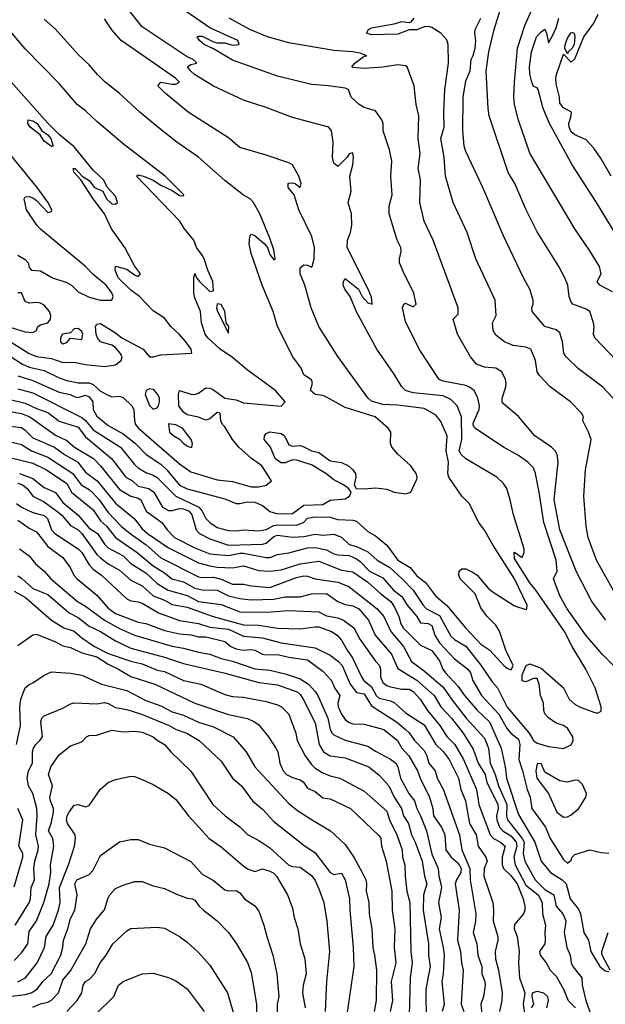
# Model space of a CAD drawing. Header units: metres. Extents: x -46681 to -43747, y -240911 to -237677.
# Tile 314 of 656: x -44763 to -44685, y -240602 to -240471. Entities that reach past the tile are written whole.
import ezdxf

# ---------------------------------------------------------------- set-up
doc = ezdxf.new("R2010")
doc.units = ezdxf.units.M
doc.layers.add('CONTOUR_INDEX', color=1, linetype='Continuous')
doc.layers.add('CONTOUR_INTER', color=3, linetype='Continuous')

msp = doc.modelspace()

# ---------------------------------------------------------------- linework, layer by layer
at = {"layer": 'CONTOUR_INDEX'}
for points, elevation in [([(-44681.49, -240559.02), (-44685.47, -240555.02), (-44687.65, -240552.52), (-44690.11, -240549.02), (-44691.1, -240547.27), (-44691.94, -240545.02), (-44691.44, -240544.02), (-44691.59, -240542.52), (-44693.23, -240537.52), (-44693.84, -240533.52), (-44694.31, -240531.02), (-44694.6, -240530.28), (-44695.34, -240529.52), (-44696.6, -240528.62), (-44698.6, -240527.53), (-44702.39, -240525.02), (-44702.6, -240524.62), (-44702.6, -240524.33), (-44701.83, -240522.52), (-44701.77, -240522.02), (-44701.98, -240521.02), (-44702.47, -240520.02), (-44703.1, -240519.54), (-44703.6, -240519.35), (-44706.6, -240518.78), (-44707.11, -240518.52), (-44709.77, -240514.52), (-44711.6, -240510.84), (-44712, -240509.02), (-44711.81, -240508.52), (-44711.6, -240508.41), (-44710.6, -240508.89), (-44710.19, -240508.52), (-44710.49, -240507.02), (-44711.78, -240504.52), (-44712.38, -240503.02), (-44712.39, -240502.52), (-44712.17, -240501.52), (-44712.24, -240501.02), (-44712.69, -240500.02), (-44713.75, -240496.52), (-44713.76, -240495.52), (-44713.36, -240494.02), (-44713.55, -240491.52), (-44713.43, -240489.52), (-44713.71, -240488.02), (-44714.57, -240485.52), (-44714.56, -240484.52), (-44714.73, -240484.02), (-44715.6, -240482.84), (-44717.1, -240482.39), (-44717.76, -240482.02), (-44718.83, -240481.02), (-44719.17, -240480.02), (-44719.6, -240479.85), (-44721.83, -240479.52), (-44724.1, -240479.35), (-44728.6, -240478.25), (-44734.6, -240476.13), (-44737.1, -240474.62), (-44738.33, -240474.02), (-44738.98, -240473.52), (-44739.28, -240473.02), (-44739.1, -240472.91), (-44738.6, -240472.93), (-44737.1, -240473.69), (-44736.6, -240473.83), (-44735.6, -240473.83), (-44734.6, -240474.12), (-44733.69, -240474.02), (-44733.87, -240473.52), (-44737.6, -240471.81), (-44744.6, -240466.97)], 95), ([(-44684.1, -240506.91), (-44685.77, -240506.02), (-44686.1, -240505.61), (-44686.15, -240505.52), (-44685.59, -240504.52), (-44685.85, -240503.52), (-44687.1, -240501.46), (-44689.1, -240498.54), (-44695.1, -240488.48), (-44696.6, -240484.07), (-44697.13, -240482.02), (-44697.21, -240481.02), (-44697.13, -240479.02), (-44696.73, -240474.52), (-44695.73, -240471.52), (-44694.63, -240469.02)], 100), ([(-44764.1, -240513.49), (-44761.6, -240515.1), (-44760.6, -240515.5), (-44758.6, -240515.74), (-44757.1, -240516.28), (-44755.6, -240516.22), (-44754.1, -240516.55), (-44751.6, -240516.82), (-44750.1, -240516.57), (-44749.36, -240516.02), (-44749.25, -240515.52), (-44749.48, -240515.02), (-44750.1, -240514.27), (-44750.6, -240513.96), (-44752.1, -240513.52), (-44752.51, -240513.02), (-44752.7, -240512.52), (-44752.78, -240511.52), (-44752.6, -240511.17), (-44752.1, -240511.08), (-44750.1, -240512.33), (-44749.28, -240513.02), (-44746.43, -240514.52), (-44745.6, -240515.51), (-44745.1, -240515.52), (-44744.1, -240515.25), (-44739.97, -240515.02), (-44740.06, -240514.52), (-44740.8, -240513.52), (-44741.66, -240512.52), (-44742.76, -240511.52), (-44743.6, -240510.38), (-44745.1, -240509.43), (-44746.95, -240507.52), (-44748.1, -240506.67), (-44749.78, -240505.02), (-44750.18, -240504.02), (-44750.1, -240503.47), (-44748.6, -240503.9), (-44747.6, -240504.65), (-44747.1, -240504.85), (-44746.79, -240504.52), (-44747.6, -240503.44), (-44748.87, -240501.02), (-44750.65, -240498.52), (-44751.56, -240496.52), (-44753.1, -240494.54), (-44754.72, -240492.02), (-44755.61, -240491.02), (-44755.74, -240490.52), (-44755.48, -240490.52), (-44754.53, -240491.52), (-44753.6, -240492.09), (-44752.91, -240493.02), (-44751.81, -240493.52), (-44751.3, -240494.52), (-44750.6, -240495.18), (-44750.1, -240495.24), (-44749.86, -240495.02), (-44750.1, -240494.2), (-44751.2, -240493.02), (-44751.72, -240492.02), (-44753.1, -240490.75), (-44755.6, -240487.61), (-44757.57, -240486.02), (-44759.1, -240484.49), (-44767.6, -240474.96)], 90), ([(-44761.71, -240484.02), (-44761.1, -240484.16), (-44760.51, -240484.52), (-44759.92, -240485.52), (-44759.1, -240486.05), (-44758.71, -240486.52), (-44758.4, -240487.52), (-44758.6, -240487.57), (-44759.6, -240486.88), (-44760.14, -240486.02), (-44761.45, -240485.02), (-44761.77, -240484.52), (-44761.71, -240484.02)], 90), ([(-44745.6, -240519.76), (-44746.06, -240520.02), (-44746.2, -240520.52), (-44745.6, -240521.99), (-44745.1, -240522.49), (-44744.6, -240522.29), (-44744.43, -240522.02), (-44744.26, -240521.52), (-44744.28, -240521.02), (-44744.49, -240520.52), (-44744.92, -240520.02), (-44745.1, -240519.87), (-44745.6, -240519.76)], 90), ([(-44765.1, -240522.61), (-44762.6, -240523.04), (-44761.49, -240523.52), (-44758.1, -240525.95), (-44756.6, -240526.65), (-44755.55, -240527.52), (-44753.06, -240529.02), (-44752.1, -240530.01), (-44749.6, -240533.14), (-44748.1, -240534.04), (-44747.1, -240534.3), (-44746.77, -240534.52), (-44746.06, -240536.02), (-44743.97, -240537.52), (-44743.27, -240538.52), (-44742.27, -240539.52), (-44739.6, -240540.9), (-44737.6, -240541.68), (-44737.1, -240541.76), (-44735.1, -240541.92), (-44733.6, -240541.59), (-44733.1, -240541.6), (-44730.1, -240542.19), (-44729.6, -240542.18), (-44728.6, -240541.81), (-44727.1, -240541.57), (-44724.6, -240540.9), (-44723.6, -240540.86), (-44722.1, -240541.15), (-44721.1, -240541.7), (-44720.6, -240541.84), (-44719.1, -240541.93), (-44718.1, -240542.36), (-44717.6, -240542.7), (-44716.37, -240544.02), (-44714.6, -240544.9), (-44713.18, -240546.52), (-44712.1, -240547.38), (-44711.38, -240548.52), (-44710.09, -240550.02), (-44709.6, -240550.87), (-44708.6, -240550.94), (-44708.1, -240551.2), (-44707.71, -240552.52), (-44707.07, -240553.52), (-44705.1, -240555.63), (-44703.34, -240557.02), (-44702.98, -240557.52), (-44702.64, -240558.52), (-44701.52, -240560.52), (-44699.2, -240563.02), (-44698.1, -240564.93), (-44697.61, -240565.52), (-44696.6, -240566.34), (-44696.43, -240567.02), (-44696.56, -240569.02), (-44696.05, -240570.52), (-44695.46, -240573.02), (-44695.06, -240574.02), (-44694.83, -240575.52), (-44692.99, -240578.02), (-44692.4, -240579.52), (-44690.6, -240582.31), (-44690.1, -240582.78), (-44689.6, -240582.39), (-44689.46, -240582.02), (-44689.1, -240581.66), (-44687.1, -240581.02), (-44685.6, -240581.4), (-44684.6, -240581.46)], 95), ([(-44743.1, -240524.45), (-44742.95, -240525.52), (-44742.37, -240526.02), (-44741.6, -240526.45), (-44741.1, -240527.04), (-44740.6, -240527.37), (-44740.1, -240527.58), (-44739.99, -240527.52), (-44739.88, -240527.02), (-44740.08, -240526.52), (-44741.23, -240525.02), (-44742.1, -240524.55), (-44743.1, -240524.45)], 90), ([(-44763.1, -240532.32), (-44762.47, -240532.52), (-44761.85, -240533.02), (-44761.08, -240534.02), (-44759.6, -240534.81), (-44757.91, -240536.02), (-44757.29, -240536.52), (-44756.1, -240537.93), (-44755.1, -240538.49), (-44754.57, -240539.02), (-44752.6, -240541.79), (-44752.1, -240542.24), (-44751.08, -240543.02), (-44749.6, -240543.88), (-44748.1, -240545.21), (-44746.6, -240545.96), (-44745.1, -240547.27), (-44743.6, -240547.87), (-44742.6, -240548.45), (-44740.6, -240548.79), (-44737.13, -240550.02), (-44733.1, -240551.14), (-44731.1, -240551.17), (-44728.6, -240551.57), (-44725.6, -240551.67), (-44723.6, -240551.39), (-44723.1, -240551.42), (-44721.45, -240552.02), (-44720.67, -240552.52), (-44720.1, -240553.15), (-44719.35, -240554.52), (-44718.62, -240555.52), (-44717.45, -240558.02), (-44717.12, -240558.52), (-44716.1, -240559.37), (-44715.48, -240560.52), (-44715.1, -240560.87), (-44713.6, -240561.21), (-44713.1, -240561.45), (-44711.6, -240562.82), (-44709.1, -240564.4), (-44707.56, -240567.02), (-44706.6, -240567.98), (-44705.79, -240569.02), (-44704.54, -240571.52), (-44704.27, -240573.02), (-44703.62, -240574.52), (-44703.08, -240577.52), (-44702.21, -240579.02), (-44701.96, -240580.52), (-44700.94, -240582.02), (-44700.77, -240582.52), (-44701.13, -240583.52), (-44701.19, -240584.52), (-44700.02, -240588.02), (-44699.89, -240589.02), (-44699.96, -240590.52), (-44699.33, -240592.52), (-44699.32, -240593.02), (-44699.71, -240594.52), (-44699.66, -240595.52), (-44699.24, -240597.02), (-44698.76, -240600.02), (-44698.79, -240601.02), (-44699.11, -240602.52)], 100), ([(-44763.6, -240546.67), (-44762.07, -240547.52), (-44758.6, -240550.51), (-44756.97, -240551.52), (-44755.6, -240551.99), (-44754.6, -240552.87), (-44752.92, -240554.02), (-44751.1, -240554.96), (-44748.1, -240555.97), (-44746.6, -240556.3), (-44744.6, -240557.14), (-44743.6, -240557.32), (-44741.1, -240558.52), (-44738.77, -240559.02), (-44735.6, -240560.41), (-44734.6, -240560.66), (-44733.1, -240560.76), (-44730.1, -240561.32), (-44728.6, -240561.75), (-44728.05, -240562.02), (-44727.1, -240563.02), (-44726.17, -240565.52), (-44725.99, -240566.52), (-44724.91, -240568.52), (-44724.1, -240569.7), (-44723.6, -240570.17), (-44722.6, -240570.78), (-44721.6, -240571.19), (-44720.32, -240571.52), (-44717.1, -240573.21), (-44714.1, -240575.9), (-44713.73, -240577.02), (-44712.76, -240579.02), (-44712.06, -240581.02), (-44711.98, -240582.02), (-44711.69, -240583.02), (-44711.66, -240584.52), (-44711.43, -240586.52), (-44711.02, -240588.02), (-44710.9, -240594.52), (-44710.73, -240596.02), (-44710.99, -240598.02), (-44711.13, -240603.02)], 105), ([(-44763.1, -240598.55), (-44762.08, -240598.02), (-44760.52, -240596.02), (-44759.53, -240594.02), (-44759.33, -240592.52), (-44758.4, -240591.02), (-44757.67, -240589.02), (-44757.47, -240588.02), (-44757.55, -240586.02), (-44756.35, -240583.02), (-44755.58, -240580.52), (-44755.42, -240579.52), (-44755.49, -240579.02), (-44756.48, -240577.52), (-44756.64, -240577.02), (-44756.56, -240576.52), (-44756.29, -240576.02), (-44755.6, -240575.08), (-44755.1, -240575), (-44754.1, -240575.32), (-44753.6, -240575.15), (-44752.15, -240573.02), (-44751.1, -240572.06), (-44750.1, -240571.67), (-44748.1, -240571.23), (-44747.6, -240571.27), (-44746.6, -240571.66), (-44745.1, -240572.35), (-44743.06, -240573.52), (-44742.1, -240574.35), (-44740.41, -240576.52), (-44737.69, -240579.52), (-44736.1, -240580.61), (-44733.31, -240583.02), (-44732.6, -240583.53), (-44731.6, -240583.9), (-44730.6, -240583.56), (-44729.6, -240583.87), (-44729.1, -240584.12), (-44728.74, -240584.52), (-44727.28, -240587.02), (-44726.6, -240588.79), (-44726.38, -240590.02), (-44725.88, -240591.52), (-44725.6, -240593.52), (-44724.96, -240595.52), (-44724.8, -240597.52), (-44725.19, -240599.02), (-44725.3, -240600.02), (-44724.94, -240602.02)], 110)]:
    msp.add_lwpolyline(points, dxfattribs=dict(at, elevation=elevation))
at = {"layer": 'CONTOUR_INTER'}
for points, elevation in [([(-44683.6, -240515.99), (-44686.43, -240513.02), (-44686.63, -240512.52), (-44686.56, -240511.52), (-44686.65, -240511.02), (-44687.11, -240509.52), (-44687.6, -240509.18), (-44689.36, -240508.52), (-44689.6, -240508.26), (-44689.86, -240507.52), (-44690.02, -240506.02), (-44690.45, -240505.02), (-44691.22, -240503.52), (-44694.1, -240498.91), (-44695.6, -240495.92), (-44697.09, -240492.52), (-44697.95, -240491.02), (-44700.47, -240483.52), (-44700.64, -240482.52), (-44700.88, -240477.52), (-44700.53, -240475.02), (-44699.83, -240472.02), (-44698.57, -240468.02)], 99), ([(-44764.1, -240521.18), (-44762.1, -240521.7), (-44760.6, -240522.41), (-44759.1, -240522.91), (-44757.6, -240524.07), (-44755.1, -240524.86), (-44754.1, -240526.16), (-44750.63, -240529.02), (-44748.76, -240531.52), (-44747.86, -240532.02), (-44747.1, -240532.73), (-44745.7, -240533.02), (-44745.01, -240533.52), (-44743.88, -240535.52), (-44743.1, -240535.93), (-44742.6, -240535.94), (-44741.6, -240535.69), (-44741.1, -240535.72), (-44740.35, -240536.02), (-44739.96, -240536.52), (-44739.42, -240538.52), (-44738.95, -240539.02), (-44737.6, -240539.71), (-44735.1, -240540.53), (-44730.6, -240540.43), (-44730.1, -240540.29), (-44729.1, -240539.41), (-44728.6, -240539.21), (-44726.6, -240539.49), (-44725.1, -240539.38), (-44723.6, -240539.08), (-44722.6, -240539.24), (-44721.1, -240539.1), (-44720.1, -240539.49), (-44719.1, -240540.45), (-44718.1, -240540.72), (-44716.6, -240541.44), (-44715.35, -240542.52), (-44713.69, -240543.52), (-44712.03, -240545.02), (-44710.6, -240546.52), (-44709.26, -240548.52), (-44708.8, -240549.02), (-44707.1, -240549.9), (-44705.6, -240552.65), (-44705.1, -240553.1), (-44703.6, -240553.97), (-44701.6, -240556.5), (-44700.1, -240558.7), (-44699.36, -240559.52), (-44698.1, -240562.06), (-44695.17, -240565.52), (-44694.6, -240566.49), (-44694.1, -240566.87), (-44692.6, -240567.28), (-44690.6, -240567.56), (-44689.6, -240567.07), (-44689.33, -240566.52), (-44689.39, -240566.02), (-44690.1, -240564.86), (-44690.6, -240564.5), (-44691.6, -240564.21), (-44692.6, -240563.5), (-44693.1, -240562.96), (-44693.23, -240562.52), (-44693.25, -240561.52), (-44693.69, -240560.52), (-44693.85, -240559.02), (-44694.1, -240558.27), (-44694.6, -240558.28), (-44695.6, -240558.69), (-44696.1, -240558.57), (-44696.1, -240557.77), (-44695.59, -240556.52), (-44695.1, -240556.31), (-44693.6, -240556.88), (-44690.61, -240559.52), (-44689.87, -240561.02), (-44689.1, -240561.67), (-44688.48, -240562.02), (-44686.6, -240562.72), (-44686.1, -240562.85), (-44685.6, -240562.62), (-44685.59, -240562.02), (-44686.41, -240559.52), (-44687.64, -240557.02), (-44689.45, -240554.02), (-44690.46, -240552.02), (-44694.27, -240546.52), (-44695.1, -240545.54), (-44697.1, -240542.3), (-44697.18, -240541.52), (-44697.1, -240541.46), (-44696.1, -240542.19), (-44695.84, -240541.52), (-44695.85, -240541.02), (-44697.27, -240536.52), (-44697.68, -240534.52), (-44698.14, -240533.02), (-44698.6, -240532.34), (-44699.49, -240531.52), (-44703.6, -240529.09), (-44704.2, -240528.52), (-44704.45, -240528.02), (-44704.11, -240526.52), (-44704.16, -240523.52), (-44704.72, -240522.02), (-44705.6, -240521.21), (-44706.6, -240520.7), (-44710.6, -240520.33), (-44711.6, -240520.02), (-44712.09, -240519.52), (-44713.1, -240517.83), (-44715.42, -240514.52), (-44718.1, -240509.55), (-44718.95, -240507.52), (-44719.68, -240506.52), (-44719.86, -240506.02), (-44719.84, -240505.52), (-44719.6, -240505.1), (-44717.86, -240506.52), (-44717.35, -240507.52), (-44716.6, -240508.37), (-44716.04, -240508.52), (-44716.1, -240507.6), (-44716.56, -240506.52), (-44719.37, -240501.02), (-44719.32, -240500.02), (-44718.9, -240499.02), (-44718.73, -240498.02), (-44718.79, -240496.52), (-44719.21, -240495.02), (-44718.81, -240493.52), (-44719, -240491.52), (-44718.58, -240490.02), (-44718.49, -240489.02), (-44718.6, -240488.42), (-44719.1, -240488.54), (-44719.35, -240489.02), (-44720.6, -240490.22), (-44721.1, -240489.78), (-44721.29, -240489.02), (-44721.2, -240487.02), (-44721.43, -240485.52), (-44721.78, -240485.02), (-44726.6, -240483.75), (-44730.1, -240482.39), (-44733.1, -240481.42), (-44737.1, -240479.58), (-44739.61, -240478.02), (-44740.16, -240477.52), (-44740.55, -240477.02), (-44740.1, -240476.68), (-44739.3, -240476.52), (-44739.81, -240476.02), (-44740.6, -240475.65), (-44746.6, -240471.68), (-44748.29, -240469.52)], 94), ([(-44763.1, -240519.8), (-44761.1, -240520.3), (-44754.6, -240523.59), (-44754.1, -240523.98), (-44753.1, -240525.24), (-44749.45, -240527.52), (-44747.6, -240529.82), (-44747.1, -240530.26), (-44746.1, -240530.91), (-44745.1, -240531.24), (-44744.6, -240531.54), (-44742.1, -240534.02), (-44739.07, -240535.52), (-44738.62, -240536.02), (-44738.1, -240537.02), (-44737.61, -240537.52), (-44736.6, -240538.18), (-44735.1, -240538.6), (-44734.1, -240538.63), (-44733.1, -240538.49), (-44731.1, -240538.66), (-44730.1, -240538.45), (-44729.1, -240537.93), (-44728.6, -240537.84), (-44726.1, -240537.9), (-44725.16, -240537.52), (-44724.6, -240536.98), (-44723.6, -240536.79), (-44721.6, -240536.82), (-44720.6, -240537.14), (-44718.6, -240537.23), (-44718.1, -240537.36), (-44716.6, -240538.74), (-44715.6, -240539.29), (-44714.1, -240540.57), (-44712.6, -240542.52), (-44711, -240543.52), (-44710.1, -240544.63), (-44708.95, -240545.52), (-44707.6, -240547.29), (-44706.1, -240548.56), (-44703.63, -240551.52), (-44701.6, -240553.71), (-44700.39, -240554.52), (-44698.56, -240556.52), (-44698.1, -240556.89), (-44697.6, -240557.09), (-44697.51, -240557.02), (-44697.28, -240556.52), (-44698.28, -240554.52), (-44699.1, -240551.99), (-44699.6, -240551.18), (-44700.76, -240550.02), (-44701.6, -240548.87), (-44702.33, -240547.02), (-44704.36, -240545.02), (-44704.52, -240544.52), (-44704.45, -240544.02), (-44704.1, -240543.7), (-44703.6, -240543.69), (-44702.6, -240544.19), (-44702.07, -240544.52), (-44700.6, -240546.27), (-44700.1, -240546.69), (-44697.1, -240548.63), (-44695.6, -240549.09), (-44695.47, -240549.02), (-44695.44, -240548.52), (-44697.1, -240545.02), (-44700, -240540.52), (-44701.1, -240538.55), (-44701.84, -240537.52), (-44703.15, -240535.02), (-44704.1, -240534.05), (-44705.83, -240531.52), (-44705.99, -240531.02), (-44705.89, -240529.52), (-44706.22, -240528.02), (-44706.06, -240526.02), (-44706.94, -240524.02), (-44707.6, -240523.23), (-44709.1, -240522.4), (-44712.6, -240521.94), (-44714.6, -240521.85), (-44716.1, -240521.43), (-44716.6, -240520.97), (-44720.6, -240515.5), (-44723.1, -240511.52), (-44724.14, -240509.02), (-44724.95, -240506.02), (-44725.61, -240504.52), (-44725.6, -240503.72), (-44725.1, -240503.3), (-44724.6, -240503.36), (-44724.1, -240503.6), (-44724, -240503.52), (-44723.75, -240502.52), (-44723.7, -240501.02), (-44724.06, -240499.52), (-44725.77, -240496.02), (-44726.39, -240494.02), (-44727.17, -240493.02), (-44727.2, -240492.52), (-44727.1, -240492.44), (-44726.6, -240492.4), (-44726.26, -240492.52), (-44725.6, -240493.02), (-44725.46, -240492.52), (-44725.79, -240491.52), (-44726.59, -240490.02), (-44727.1, -240489.74), (-44730.1, -240488.72), (-44733.6, -240487.73), (-44735.1, -240486.44), (-44740.45, -240483.02), (-44743.52, -240480.52), (-44744.5, -240479.52), (-44744.1, -240479.05), (-44742.6, -240479.31), (-44742.1, -240479.3), (-44741.61, -240479.02), (-44742.17, -240478.52), (-44749.36, -240473.52), (-44750.6, -240472.09), (-44751.6, -240470.62)], 93), ([(-44763.1, -240518.05), (-44761.1, -240518.68), (-44757.6, -240520.21), (-44756.15, -240520.52), (-44755.6, -240520.81), (-44755.1, -240520.91), (-44754.1, -240520.62), (-44753.6, -240520.83), (-44753.12, -240521.52), (-44753.09, -240522.52), (-44752.6, -240523.41), (-44751.1, -240524.65), (-44749.1, -240525.74), (-44747.47, -240527.02), (-44746.03, -240528.52), (-44744.1, -240529.77), (-44743.3, -240530.52), (-44741.6, -240532.59), (-44740.6, -240533.08), (-44735.6, -240534.39), (-44734.1, -240535), (-44733.6, -240535.03), (-44732.6, -240534.8), (-44731.6, -240534.85), (-44730.6, -240535.28), (-44729.6, -240536.09), (-44728.6, -240536.38), (-44726.6, -240536.34), (-44725.1, -240535.24), (-44722.6, -240535.13), (-44721.6, -240534.56), (-44719.6, -240534.41), (-44719.04, -240534.02), (-44718.81, -240533.52), (-44719.16, -240533.02), (-44719.84, -240532.52), (-44721.1, -240531.87), (-44722.18, -240531.02), (-44724.1, -240529.89), (-44726.1, -240529.24), (-44726.6, -240529.19), (-44727.6, -240529.61), (-44728.1, -240529.61), (-44728.6, -240529.32), (-44728.9, -240529.02), (-44729.54, -240527.52), (-44730.37, -240526.52), (-44730.35, -240526.02), (-44730.1, -240525.7), (-44729.6, -240525.5), (-44728.1, -240525.73), (-44727.69, -240526.02), (-44727.1, -240527.23), (-44726.6, -240527.41), (-44725.6, -240527.32), (-44725.1, -240527.48), (-44724.1, -240528.01), (-44723.1, -240528.23), (-44721.6, -240529.35), (-44720.1, -240529.55), (-44719.17, -240530.02), (-44718.58, -240530.52), (-44718.26, -240531.02), (-44718.18, -240531.52), (-44718.43, -240532.52), (-44718.17, -240533.02), (-44717.1, -240533.08), (-44715.6, -240532.95), (-44714.1, -240533.13), (-44713.1, -240533.51), (-44711.6, -240533.75), (-44710.91, -240533.52), (-44710.1, -240531.78), (-44710.04, -240531.52), (-44710.17, -240531.02), (-44710.89, -240530.02), (-44712.6, -240528.47), (-44713.42, -240527.52), (-44713.58, -240527.02), (-44713.57, -240525.52), (-44713.9, -240525.02), (-44715.64, -240523.52), (-44719.6, -240522.26), (-44722.1, -240520.87), (-44722.6, -240520.66), (-44723.62, -240520.52), (-44724.21, -240520.02), (-44723.96, -240519.02), (-44724.1, -240518.59), (-44725.1, -240517.94), (-44725.47, -240517.02), (-44726.55, -240515.52), (-44728.59, -240511.52), (-44729.19, -240509.52), (-44730.64, -240506.02), (-44732.1, -240501.8), (-44732.37, -240500.52), (-44732.26, -240499.52), (-44732.1, -240499.21), (-44731.6, -240499.42), (-44730.31, -240500.52), (-44729.91, -240501.02), (-44729.6, -240501.95), (-44729.1, -240502.64), (-44728.92, -240502.52), (-44729.1, -240501.32), (-44729.6, -240499.75), (-44730.94, -240496.52), (-44731.77, -240495.02), (-44732.25, -240494.52), (-44733.1, -240494.04), (-44735.6, -240492.11), (-44739.11, -240489.02), (-44741.98, -240487.02), (-44744.51, -240485.02), (-44746.9, -240483.02), (-44749.62, -240480.52), (-44751.49, -240479.02), (-44752.53, -240478.02), (-44753.6, -240476.72), (-44755.1, -240475.37), (-44758.1, -240472), (-44759.6, -240470.68)], 92), ([(-44684.98, -240550.52), (-44686.86, -240548.02), (-44688.91, -240544.02), (-44691.11, -240538.52), (-44691.85, -240534.52), (-44691.32, -240529.52), (-44691.45, -240528.52), (-44691.73, -240528.02), (-44692.21, -240527.52), (-44694.41, -240526.02), (-44696.6, -240523.46), (-44698.6, -240521.78), (-44698.74, -240521.52), (-44698.77, -240521.02), (-44698.26, -240519.52), (-44698.21, -240519.02), (-44698.32, -240518.52), (-44698.82, -240517.52), (-44699.6, -240517.04), (-44701.1, -240516.92), (-44702.17, -240516.52), (-44702.95, -240515.52), (-44704.71, -240512.52), (-44705.28, -240510.52), (-44704.6, -240509.86), (-44704.6, -240509.02), (-44707.93, -240500.02), (-44709.13, -240497.52), (-44709.69, -240495.02), (-44709.6, -240492.02), (-44709.93, -240490.52), (-44709.67, -240488.52), (-44709.9, -240486.52), (-44709.83, -240483.52), (-44710.19, -240482.02), (-44710.47, -240479.52), (-44711.36, -240477.02), (-44711.6, -240476.85), (-44712.6, -240476.72), (-44714.6, -240477.04), (-44717.1, -240477.2), (-44718.6, -240477.08), (-44718.75, -240477.02), (-44718.34, -240476.52), (-44717.1, -240475.6), (-44716.73, -240475.52), (-44717.6, -240475.19), (-44718.6, -240475.02), (-44721.1, -240474.83), (-44727.1, -240473.8), (-44729.93, -240473.02), (-44732.27, -240472.02), (-44735.02, -240470.52)], 96), ([(-44683.1, -240548.17), (-44686.23, -240542.52), (-44687.35, -240539.52), (-44687.59, -240538.02), (-44687.91, -240534.02), (-44687.69, -240530.52), (-44686.95, -240526.52), (-44687.28, -240525.52), (-44688.05, -240524.02), (-44687.95, -240523.52), (-44688.23, -240523.02), (-44689.7, -240521.52), (-44692.4, -240519.52), (-44693.78, -240518.02), (-44694.09, -240517.52), (-44694.35, -240516.02), (-44694.97, -240514.52), (-44695.6, -240514.23), (-44697.31, -240514.02), (-44698.43, -240513.52), (-44699.6, -240512.64), (-44699.95, -240512.02), (-44700.04, -240511.02), (-44699.54, -240510.02), (-44699.68, -240508.02), (-44702.26, -240502.52), (-44703.43, -240499.02), (-44705.29, -240495.02), (-44706.28, -240491.52), (-44706.46, -240489.02), (-44706.89, -240486.52), (-44706.47, -240485.02), (-44706.52, -240483.02), (-44706.36, -240480.02), (-44705.91, -240476.52), (-44705.94, -240474.02), (-44706.1, -240473.41), (-44706.89, -240472.52), (-44708.1, -240471.78), (-44708.6, -240471.64), (-44709.1, -240471.7), (-44710.1, -240472.08), (-44711.1, -240472.1), (-44712.6, -240472.66), (-44716.1, -240472.76), (-44716.79, -240472.52), (-44716.5, -240472.02), (-44716.1, -240471.81), (-44713.1, -240471.29), (-44712.1, -240470.96), (-44711.1, -240471.1), (-44710.86, -240471.02), (-44710.46, -240470.52)], 97), ([(-44684.01, -240521.02), (-44685.45, -240519.52), (-44688.6, -240517.14), (-44690.27, -240515.52), (-44690.59, -240515.02), (-44690.76, -240513.52), (-44691.1, -240512.36), (-44691.6, -240511.92), (-44693.1, -240511.52), (-44694.76, -240509.52), (-44694.83, -240509.02), (-44694.63, -240508.52), (-44694.64, -240508.02), (-44695.08, -240506.52), (-44695.92, -240505.02), (-44698.6, -240499.47), (-44701.31, -240493.02), (-44703.6, -240488.26), (-44703.79, -240487.52), (-44704, -240485.52), (-44703.96, -240481.02), (-44703.6, -240478.85), (-44703.03, -240477.52), (-44702.89, -240476.02), (-44702.6, -240475.5), (-44702.34, -240474.52), (-44702.25, -240473.52), (-44702.41, -240472.52), (-44702.34, -240472.02), (-44701.58, -240470.52)], 98), ([(-44683.47, -240499.52), (-44686.22, -240495.02), (-44689.48, -240490.02), (-44692.47, -240484.52), (-44693.33, -240482.52), (-44693.97, -240480.02), (-44694.1, -240479.79), (-44694.6, -240479.6), (-44694.83, -240479.02), (-44695.1, -240477.93), (-44695.12, -240477.02), (-44694.85, -240475.02), (-44694.18, -240473.02), (-44693.6, -240472.35), (-44693.1, -240471.99), (-44692.86, -240472.52), (-44692.6, -240473.82), (-44692.1, -240472.95), (-44691.6, -240471.8), (-44691.23, -240470.52)], 101), ([(-44684.3, -240491.52), (-44685.6, -240489.21), (-44686.6, -240487.8), (-44687.6, -240486.7), (-44689.1, -240486.04), (-44689.6, -240485.62), (-44689.87, -240485.02), (-44689.89, -240484.52), (-44689.59, -240483.52), (-44689.57, -240483.02), (-44690.6, -240482.45), (-44691.1, -240481.82), (-44691.13, -240481.02), (-44691.6, -240479.28), (-44691.63, -240478.52), (-44691.55, -240478.02), (-44690.6, -240475.31), (-44689.6, -240476.37), (-44689.1, -240475.92), (-44687.89, -240473.02), (-44686.6, -240471.2), (-44686, -240470.02)], 102), ([(-44764.1, -240515.45), (-44762.47, -240516.52), (-44761.6, -240516.92), (-44759.6, -240517.33), (-44757.6, -240518.33), (-44756.6, -240518.67), (-44755.1, -240518.97), (-44753.6, -240518.97), (-44753.1, -240519.2), (-44752.1, -240520.1), (-44751.1, -240520.62), (-44750.6, -240520.84), (-44749.6, -240520.76), (-44749.1, -240520.93), (-44747.96, -240522.02), (-44747.68, -240522.52), (-44747.59, -240524.02), (-44747.46, -240524.52), (-44747.08, -240525.02), (-44741.6, -240529.74), (-44740.1, -240530.79), (-44736.6, -240531.88), (-44734.6, -240532.08), (-44732.1, -240532.78), (-44731.1, -240532.79), (-44730.1, -240532.57), (-44729.41, -240532.02), (-44730.7, -240530.02), (-44732.07, -240529.02), (-44733.74, -240527.52), (-44734.6, -240526.49), (-44735.6, -240524.84), (-44735.91, -240524.52), (-44736.14, -240524.02), (-44736.22, -240523.02), (-44736.6, -240522.93), (-44737.6, -240523.76), (-44738.1, -240523.96), (-44739.1, -240523.55), (-44740.6, -240523.24), (-44741.1, -240522.87), (-44741.7, -240522.02), (-44741.77, -240520.52), (-44741.6, -240520), (-44740.1, -240520.5), (-44739.6, -240520.53), (-44739.1, -240520.34), (-44738.1, -240519.66), (-44737.6, -240519.69), (-44737.1, -240519.93), (-44735.6, -240521.04), (-44734.1, -240521.26), (-44733.1, -240521.64), (-44728.1, -240522.06), (-44727.58, -240521.52), (-44728.87, -240520.02), (-44732.6, -240517.31), (-44734.6, -240515.6), (-44736.2, -240514.52), (-44737.86, -240513.02), (-44738.22, -240512.52), (-44738.68, -240511.02), (-44738.82, -240509.52), (-44739.6, -240507.71), (-44739.72, -240507.02), (-44739.72, -240505.02), (-44739.6, -240504.46), (-44739.36, -240505.02), (-44738.95, -240505.52), (-44737.6, -240506.83), (-44737.1, -240506.74), (-44737.18, -240505.52), (-44737.85, -240504.02), (-44738.34, -240502.52), (-44738.59, -240502.02), (-44739.38, -240501.02), (-44739.72, -240500.02), (-44740.94, -240498.52), (-44741.6, -240497.45), (-44747.34, -240491.52), (-44747.1, -240491.33), (-44746.38, -240491.52), (-44745.1, -240492.07), (-44744.1, -240492.71), (-44742.6, -240493.41), (-44741.6, -240494.11), (-44741.1, -240494.12), (-44741.05, -240494.02), (-44743.52, -240491.52), (-44749.1, -240487.21), (-44752.6, -240484.27), (-44754.1, -240482.83), (-44755.22, -240482.02), (-44757.6, -240479.22), (-44762.1, -240474.6), (-44764.71, -240471.52)], 91), ([(-44689.63, -240472.52), (-44689.6, -240472.41), (-44689.19, -240472.52), (-44689.1, -240473.02), (-44689.21, -240474.02), (-44689.46, -240474.52), (-44690.01, -240475.02), (-44690.1, -240475.27), (-44690.44, -240474.52), (-44690.41, -240474.02), (-44690.1, -240473.2), (-44689.63, -240472.52)], 102), ([(-44763.1, -240502.01), (-44762.1, -240502.58), (-44761.74, -240503.02), (-44761.6, -240503.65), (-44761.26, -240504.02), (-44760.1, -240504.12), (-44758.47, -240505.02), (-44756.6, -240505.67), (-44755.95, -240506.02), (-44755.1, -240506.88), (-44753.6, -240507.59), (-44752.1, -240507.98), (-44750.6, -240508.01), (-44750.41, -240507.52), (-44750.59, -240507.02), (-44751.37, -240506.02), (-44753.1, -240504.6), (-44754.09, -240503.52), (-44760.1, -240498.57), (-44760.59, -240498.02), (-44761.94, -240496.02), (-44762.24, -240494.52), (-44762.1, -240494.26), (-44761.6, -240494.23), (-44761.1, -240494.42), (-44760.6, -240494.76), (-44759.1, -240496.34), (-44758.6, -240496.22), (-44758.58, -240496.02), (-44759.1, -240494.99), (-44760.54, -240493.02), (-44764.99, -240487.52)], 89), ([(-44765.6, -240511.15), (-44762.1, -240512.19), (-44761.1, -240512.3), (-44760.61, -240512.02), (-44760.43, -240511.52), (-44760.1, -240511.26), (-44759.1, -240510.99), (-44758.75, -240510.52), (-44758.72, -240510.02), (-44758.88, -240509.52), (-44759.6, -240508.66), (-44760.1, -240508.38), (-44760.6, -240508.3), (-44761.6, -240508.38), (-44762.1, -240508.17), (-44762.6, -240507.04), (-44763.1, -240507.01)], 89), ([(-44736.6, -240508.48), (-44736.71, -240509.02), (-44736.57, -240509.52), (-44735.1, -240512.39), (-44735.08, -240511.52), (-44735.4, -240511.02), (-44735.6, -240509.48), (-44736.1, -240508.56), (-44736.6, -240508.48)], 91), ([(-44755.6, -240511.83), (-44756.1, -240512.33), (-44757.16, -240512.52), (-44757.42, -240513.02), (-44757.41, -240513.52), (-44757.1, -240513.8), (-44756.6, -240513.62), (-44756.1, -240513.06), (-44754.6, -240513.24), (-44754.47, -240512.52), (-44754.6, -240512.16), (-44755.1, -240511.75), (-44755.6, -240511.83)], 89), ([(-44764.1, -240524.72), (-44762.6, -240524.93), (-44762.1, -240525.26), (-44761.1, -240526.3), (-44758.21, -240527.52), (-44756.88, -240528.52), (-44755.11, -240529.52), (-44754.1, -240530.86), (-44752.57, -240532.02), (-44750.1, -240534.99), (-44747.6, -240537.06), (-44746.6, -240538.36), (-44745.87, -240539.02), (-44743.1, -240540.91), (-44739.1, -240542.88), (-44737.6, -240543.31), (-44736.6, -240543.45), (-44734.6, -240543.55), (-44733.1, -240543.29), (-44731.1, -240543.9), (-44729.6, -240544.01), (-44728.1, -240543.82), (-44725.6, -240543.01), (-44723.1, -240542.69), (-44720.1, -240543.89), (-44718.6, -240544.1), (-44716.6, -240545.45), (-44714.86, -240547.02), (-44713.53, -240548.02), (-44713.1, -240548.71), (-44712.5, -240550.02), (-44712.22, -240551.02), (-44711.9, -240551.52), (-44709.6, -240553.85), (-44708.1, -240554.54), (-44707.1, -240555.9), (-44706.62, -240557.02), (-44706.28, -240557.52), (-44704.6, -240559.32), (-44703.78, -240560.52), (-44702.1, -240562.46), (-44700.45, -240564.02), (-44698.88, -240567.52), (-44698.34, -240570.02), (-44698.2, -240571.52), (-44696.6, -240576.31), (-44694.42, -240580.02), (-44693.57, -240582.52), (-44692.36, -240584.02), (-44690.78, -240585.02), (-44690.28, -240585.52), (-44689.71, -240587.52), (-44688.6, -240588.92), (-44688.35, -240589.52), (-44687.9, -240592.02), (-44687.29, -240593.02), (-44686.99, -240594.52), (-44685.8, -240596.52), (-44685.1, -240597.08), (-44684.6, -240597.18)], 96), ([(-44764.6, -240526.7), (-44762.6, -240527.17), (-44761.27, -240528.02), (-44759.1, -240528.87), (-44755.79, -240531.02), (-44754.7, -240532.52), (-44753.6, -240533.16), (-44753.1, -240533.65), (-44752.3, -240534.52), (-44751.1, -240536.19), (-44749.38, -240538.02), (-44748.19, -240539.02), (-44746.04, -240540.52), (-44744.1, -240542.23), (-44739.1, -240544.74), (-44738.6, -240544.84), (-44737.1, -240544.78), (-44736.1, -240545.08), (-44734.6, -240545.75), (-44733.1, -240545.74), (-44732.1, -240545.95), (-44729.6, -240546.17), (-44726.1, -240544.85), (-44725.1, -240544.64), (-44724.6, -240544.67), (-44723.6, -240545.03), (-44720.6, -240545.48), (-44719.13, -240546.02), (-44715.35, -240549.02), (-44714.49, -240550.02), (-44713.57, -240552.02), (-44711.86, -240554.02), (-44710.79, -240556.02), (-44709.1, -240557.24), (-44706.6, -240559.41), (-44705.5, -240561.02), (-44703.53, -240563.52), (-44701.1, -240566.19), (-44700.59, -240567.52), (-44700.35, -240569.52), (-44699.68, -240571.02), (-44699.24, -240572.52), (-44698.15, -240575.02), (-44698.17, -240576.52), (-44698.04, -240577.02), (-44696.11, -240579.52), (-44695.84, -240580.02), (-44695.95, -240581.52), (-44695.74, -240582.52), (-44694.39, -240585.02), (-44693.1, -240586.31), (-44691.9, -240587.02), (-44691.6, -240588.52), (-44690.71, -240589.52), (-44690.48, -240590.02), (-44690.32, -240590.52), (-44690.54, -240592.02), (-44690.19, -240594.02), (-44689.72, -240595.02), (-44689.59, -240596.02), (-44689.38, -240596.52), (-44688.19, -240598.02), (-44688.12, -240599.02), (-44687.63, -240601.02), (-44686.92, -240603.02)], 97), ([(-44765.6, -240528.55), (-44761.1, -240529.65), (-44759.28, -240530.52), (-44756.6, -240532.35), (-44755.97, -240533.52), (-44753.1, -240535.87), (-44752.1, -240537.31), (-44751.31, -240538.02), (-44750.1, -240539.53), (-44747.25, -240541.52), (-44745.1, -240543.31), (-44743.6, -240544.22), (-44742.64, -240545.02), (-44741.1, -240545.42), (-44739.6, -240546.26), (-44738.6, -240546.47), (-44736.6, -240546.53), (-44735.1, -240547.28), (-44733.6, -240547.64), (-44732.1, -240547.79), (-44729.1, -240547.73), (-44727.6, -240547.4), (-44725.6, -240547.4), (-44724.1, -240547.02), (-44722.1, -240546.98), (-44720.57, -240548.02), (-44719.6, -240548.41), (-44718.6, -240548.6), (-44717.82, -240549.02), (-44716.5, -240550.52), (-44715.63, -240552.52), (-44713.46, -240555.02), (-44712.6, -240556.95), (-44710.1, -240558.47), (-44707.8, -240560.52), (-44706.92, -240562.02), (-44705.49, -240563.52), (-44703.95, -240565.52), (-44702.6, -240567.64), (-44701.95, -240569.52), (-44701.01, -240571.02), (-44700.81, -240572.02), (-44699.33, -240575.02), (-44699.29, -240575.52), (-44699.5, -240576.52), (-44699.48, -240577.02), (-44699.13, -240578.02), (-44698.66, -240578.52), (-44697.6, -240579.18), (-44696.92, -240580.02), (-44696.83, -240580.52), (-44697.22, -240582.02), (-44697.05, -240583.02), (-44695.6, -240585.7), (-44693.96, -240587.02), (-44693.44, -240588.02), (-44693.4, -240589.52), (-44693, -240591.02), (-44693.11, -240592.02), (-44693.03, -240593.02), (-44693.09, -240593.52), (-44693.78, -240594.52), (-44693.73, -240595.02), (-44692.9, -240596.02), (-44692.38, -240597.02), (-44691.6, -240597.83), (-44690.61, -240599.52), (-44690, -240601.02), (-44689.04, -240602.02)], 98), ([(-44762.85, -240531.02), (-44761.1, -240531.71), (-44759.6, -240532.9), (-44758.1, -240533.57), (-44757.1, -240534.86), (-44755.1, -240536.56), (-44753.6, -240538.27), (-44752.5, -240539.02), (-44751.6, -240540.42), (-44751.1, -240540.91), (-44749.1, -240541.98), (-44748.1, -240542.97), (-44746.1, -240544.24), (-44744.6, -240545.66), (-44743.14, -240546.52), (-44740.6, -240547.24), (-44739.1, -240548.03), (-44736.1, -240548.42), (-44733.6, -240549.42), (-44730.1, -240549.44), (-44727.1, -240549.21), (-44723.1, -240549.4), (-44722.1, -240549.95), (-44720.6, -240550.22), (-44719.82, -240550.52), (-44718.47, -240551.52), (-44717.67, -240553.02), (-44715.6, -240555.96), (-44715.06, -240556.52), (-44714.93, -240557.02), (-44714.93, -240558.02), (-44714.6, -240558.81), (-44714.1, -240559.21), (-44713.6, -240559.37), (-44712.1, -240559.66), (-44711.1, -240559.66), (-44710.6, -240560.01), (-44709.65, -240561.02), (-44708.67, -240562.52), (-44707.04, -240564.52), (-44706.1, -240565.98), (-44705.03, -240567.02), (-44703.88, -240569.02), (-44702.15, -240573.02), (-44701.85, -240575.02), (-44700.34, -240579.02), (-44699.92, -240579.52), (-44698.96, -240580.02), (-44698.34, -240580.52), (-44698.75, -240582.02), (-44698.76, -240583.02), (-44698.59, -240583.52), (-44697.6, -240584.44), (-44696.78, -240585.52), (-44695.95, -240587.52), (-44695.75, -240588.52), (-44695.75, -240589.02), (-44695.93, -240589.52), (-44697.1, -240590.94), (-44697.15, -240591.52), (-44696.77, -240592.52), (-44696.49, -240594.52), (-44696.57, -240596.02), (-44696.47, -240598.02), (-44695.74, -240600.02), (-44695.97, -240601.52), (-44695.77, -240603.02)], 99), ([(-44763.29, -240535.02), (-44762.6, -240535.49), (-44761.1, -240536.23), (-44759.6, -240536.62), (-44759.14, -240537.02), (-44758.6, -240538.51), (-44758.2, -240539.02), (-44755.06, -240541.02), (-44754.59, -240541.52), (-44753.6, -240543.17), (-44753.1, -240543.75), (-44751.96, -240544.52), (-44748.6, -240547.69), (-44748.1, -240547.94), (-44747.1, -240548.06), (-44746.6, -240548.26), (-44744.39, -240549.52), (-44741.6, -240550.57), (-44739.1, -240550.96), (-44737.6, -240551.43), (-44735.1, -240551.71), (-44733.1, -240552.63), (-44730.6, -240552.85), (-44728.1, -240553.53), (-44723.6, -240554.17), (-44721.6, -240555.18), (-44720.51, -240556.02), (-44720.03, -240556.52), (-44718.96, -240559.02), (-44718.1, -240560.13), (-44717.1, -240560.3), (-44716.1, -240561.89), (-44712.79, -240564.02), (-44711.6, -240565.02), (-44711.1, -240565.5), (-44710.4, -240566.52), (-44709.1, -240567.82), (-44708.76, -240568.52), (-44708.51, -240569.52), (-44707.68, -240570.52), (-44707.4, -240571.52), (-44706.6, -240572.95), (-44704.41, -240579.02), (-44704.12, -240581.02), (-44703.04, -240583.52), (-44703.02, -240585.02), (-44702.26, -240589.52), (-44702.3, -240590.52), (-44702.59, -240592.02), (-44702.11, -240593.52), (-44701.99, -240595.02), (-44701.45, -240596.52), (-44701.45, -240597.52), (-44701.08, -240598.52), (-44701.03, -240599.02), (-44701.26, -240600.52), (-44701.61, -240601.52), (-44701.29, -240604.52)], 101), ([(-44763.1, -240537.21), (-44761.6, -240538.3), (-44760.6, -240538.77), (-44759.1, -240540.74), (-44757.1, -240542.17), (-44756.13, -240543.52), (-44755.65, -240544.52), (-44755.22, -240545.02), (-44752.6, -240547.19), (-44751.1, -240548.9), (-44750.1, -240549.64), (-44747.1, -240550.79), (-44746.1, -240550.95), (-44743.6, -240551.88), (-44741.6, -240552.34), (-44740.1, -240552.45), (-44739.1, -240552.71), (-44738.1, -240552.71), (-44735.6, -240553.36), (-44734.78, -240554.02), (-44734.1, -240554.34), (-44733.1, -240554.5), (-44732.1, -240554.41), (-44731.6, -240554.5), (-44730.61, -240555.02), (-44730.1, -240555.13), (-44728.6, -240555.06), (-44727.1, -240555.45), (-44724.6, -240555.8), (-44722.6, -240557.27), (-44721.42, -240558.52), (-44721.03, -240559.52), (-44720.31, -240560.52), (-44720.59, -240561.52), (-44720.56, -240562.02), (-44720.12, -240563.02), (-44719.6, -240563.69), (-44719.1, -240564.11), (-44718.6, -240564.29), (-44717.1, -240564.34), (-44714.47, -240565.02), (-44712.66, -240566.52), (-44712.1, -240567.52), (-44711.14, -240568.52), (-44709.99, -240570.52), (-44709.67, -240571.52), (-44708.4, -240574.02), (-44707.99, -240575.52), (-44707.86, -240576.52), (-44706.84, -240578.02), (-44706.38, -240579.02), (-44706.24, -240581.02), (-44705.54, -240582.02), (-44704.6, -240582.79), (-44704.21, -240583.52), (-44704.25, -240584.02), (-44704.84, -240585.02), (-44704.99, -240585.52), (-44704.49, -240589.02), (-44704.69, -240593.02), (-44704.29, -240594.52), (-44704.16, -240596.02), (-44703.94, -240597.02), (-44704.19, -240601.52), (-44703.84, -240602.52)], 102), ([(-44762.85, -240541.02), (-44761.6, -240541.95), (-44760.75, -240543.02), (-44759.59, -240544.02), (-44758.69, -240545.02), (-44755.16, -240548.02), (-44754.1, -240548.65), (-44751.57, -240550.52), (-44749.6, -240551.61), (-44747.6, -240552.49), (-44742.6, -240553.98), (-44741.1, -240554.22), (-44739.1, -240554.78), (-44737.6, -240555.01), (-44736.1, -240555.62), (-44734.6, -240555.98), (-44731.6, -240556.98), (-44729.6, -240557.15), (-44727.6, -240557.63), (-44725.6, -240558.3), (-44724.47, -240559.02), (-44723.6, -240559.97), (-44723.25, -240560.52), (-44721.92, -240563.52), (-44721.61, -240565.02), (-44721.36, -240565.52), (-44721.1, -240565.75), (-44719.6, -240566.44), (-44716.6, -240567.25), (-44715.6, -240567.91), (-44713.6, -240568.97), (-44712.88, -240569.52), (-44712.61, -240570.02), (-44712.27, -240571.52), (-44711.15, -240573.52), (-44710.39, -240574.52), (-44710.1, -240575.52), (-44709.6, -240576.5), (-44708.83, -240578.52), (-44708.1, -240581.59), (-44707.27, -240583.52), (-44707.18, -240584.52), (-44706.91, -240585.52), (-44706.82, -240586.02), (-44707.2, -240588.02), (-44706.86, -240590.02), (-44707.11, -240591.52), (-44706.58, -240594.02), (-44706.48, -240595.02), (-44706.61, -240597.52), (-44706.79, -240598.52), (-44706.45, -240601.52), (-44706.73, -240602.52)], 103), ([(-44763.1, -240544.63), (-44762.6, -240544.93), (-44761.1, -240546.3), (-44759.1, -240547.12), (-44756.28, -240549.52), (-44755.1, -240550.18), (-44753.6, -240551.3), (-44752.1, -240552.04), (-44750.1, -240553.26), (-44748.1, -240554.23), (-44743.6, -240555.42), (-44741.1, -240556.28), (-44735.73, -240557.52), (-44731.1, -240558.8), (-44728.6, -240559.11), (-44726.01, -240560.02), (-44725.6, -240560.39), (-44725.21, -240561.02), (-44723.6, -240564.17), (-44723.07, -240567.02), (-44722.48, -240568.02), (-44721.6, -240568.55), (-44719.6, -240568.79), (-44716.45, -240570.02), (-44715.1, -240571.12), (-44713.82, -240572.52), (-44713.11, -240574.02), (-44712.13, -240575.52), (-44711.87, -240576.52), (-44711.22, -240577.52), (-44710.82, -240579.02), (-44710.3, -240580.02), (-44709.39, -240582.52), (-44709.07, -240584.52), (-44708.78, -240585.52), (-44709.19, -240587.02), (-44709.27, -240589.02), (-44708.54, -240593.52), (-44708.56, -240595.02), (-44708.34, -240596.52), (-44708.88, -240599.52), (-44708.86, -240604.02)], 104), ([(-44763.1, -240553.89), (-44761.1, -240552.48), (-44760.6, -240552.36), (-44758.1, -240553.38), (-44757.1, -240553.93), (-44756.1, -240554.14), (-44754.6, -240554.85), (-44752.6, -240555.4), (-44751.1, -240556.38), (-44749.71, -240557.02), (-44748.1, -240558), (-44744.91, -240559.02), (-44739.6, -240561.52), (-44735.1, -240563.05), (-44732.6, -240563.59), (-44731.66, -240564.02), (-44731.1, -240564.43), (-44729.78, -240566.02), (-44728.81, -240567.52), (-44728.56, -240568.02), (-44728.28, -240569.52), (-44727.85, -240570.52), (-44727.41, -240571.02), (-44726.6, -240571.42), (-44725.6, -240571.71), (-44725.16, -240572.02), (-44724.6, -240572.81), (-44723.6, -240573.27), (-44722.6, -240574.1), (-44721.6, -240574.27), (-44718.9, -240575.52), (-44715.1, -240579.18), (-44714.86, -240579.52), (-44714.79, -240580.52), (-44714.18, -240582.52), (-44713.41, -240586.52), (-44713.38, -240589.02), (-44713, -240591.52), (-44713.09, -240594.02), (-44712.87, -240596.02), (-44713.51, -240598.52), (-44713.32, -240601.02), (-44713.63, -240602.52)], 106), ([(-44763.29, -240567.02), (-44762.75, -240564.52), (-44762.82, -240562.02), (-44762.68, -240561.02), (-44762.14, -240559.52), (-44761.6, -240559.06), (-44761.1, -240558.86), (-44759.6, -240557.83), (-44758.6, -240557.36), (-44756.1, -240557.55), (-44754.6, -240557.84), (-44751.97, -240559.02), (-44748.6, -240559.86), (-44746.1, -240561.2), (-44744.1, -240561.9), (-44742.6, -240562.71), (-44741.1, -240563.15), (-44739.1, -240564.06), (-44737.1, -240564.7), (-44734.47, -240566.02), (-44732.78, -240568.02), (-44731.6, -240570), (-44727.1, -240574.87), (-44726.1, -240575.69), (-44724.1, -240577.01), (-44721.54, -240578.52), (-44719.6, -240580.3), (-44718.46, -240582.02), (-44717.35, -240584.02), (-44716.87, -240585.02), (-44716.78, -240585.52), (-44716.83, -240586.52), (-44716.47, -240588.02), (-44716.41, -240589.52), (-44716.07, -240591.52), (-44715.96, -240594.02), (-44715.7, -240595.02), (-44715.47, -240597.02), (-44715.51, -240601.02), (-44715.77, -240602.52)], 107), ([(-44763.43, -240591.02), (-44761.6, -240588.08), (-44761.42, -240587.52), (-44761.31, -240586.02), (-44760.88, -240585.02), (-44760.95, -240583.52), (-44760.85, -240582.52), (-44760.39, -240581.02), (-44760.37, -240580.52), (-44760.71, -240579.02), (-44760.51, -240576.52), (-44760.55, -240575.52), (-44761.08, -240573.52), (-44761.67, -240572.52), (-44761.85, -240571.52), (-44761.68, -240570.52), (-44761.15, -240569.52), (-44761.13, -240568.02), (-44761.01, -240567.52), (-44760.72, -240567.02), (-44760.15, -240566.52), (-44759.82, -240566.02), (-44760.04, -240564.02), (-44759.9, -240563.52), (-44759.6, -240563.21), (-44757.1, -240562.2), (-44756.1, -240561.62), (-44755.6, -240561.49), (-44752.6, -240561.64), (-44751.6, -240561.47), (-44751.1, -240561.57), (-44750.1, -240562.12), (-44748.6, -240562.4), (-44746.66, -240563.02), (-44743, -240564.52), (-44742.07, -240565.02), (-44740.64, -240565.52), (-44739, -240566.52), (-44736.1, -240569.24), (-44734.6, -240571.5), (-44733.37, -240572.52), (-44731.92, -240574.52), (-44730.6, -240575.62), (-44729.1, -240577.25), (-44725.1, -240580.42), (-44723.6, -240581.44), (-44721.6, -240584.02), (-44721.1, -240584.31), (-44720.1, -240584.12), (-44719.63, -240585.02), (-44719.02, -240587.52), (-44719.01, -240589.02), (-44718.54, -240594.02), (-44718.48, -240596.52), (-44719.49, -240603.52)], 108), ([(-44763.6, -240595.73), (-44762.6, -240594.7), (-44761.78, -240593.52), (-44761.6, -240591.88), (-44760.6, -240590.45), (-44759.65, -240588.02), (-44758.95, -240585.52), (-44758.72, -240584.02), (-44758.74, -240583.02), (-44758.32, -240580.52), (-44758.44, -240579.52), (-44759.01, -240578.52), (-44758.6, -240577.35), (-44758.34, -240576.02), (-44758.37, -240575.52), (-44758.76, -240574.52), (-44758.83, -240574.02), (-44758.47, -240572.52), (-44759.01, -240571.02), (-44758.71, -240570.02), (-44757.6, -240568.42), (-44756.1, -240567.21), (-44754.6, -240566.69), (-44753.97, -240566.02), (-44753.6, -240565.84), (-44752.6, -240565.78), (-44750.6, -240565.11), (-44749.1, -240565.33), (-44747.6, -240565.26), (-44746.6, -240565.41), (-44745.1, -240566), (-44744.6, -240566.46), (-44743.6, -240567.01), (-44742.78, -240568.02), (-44740.1, -240570.56), (-44737.17, -240575.02), (-44735.57, -240576.52), (-44733.6, -240577.97), (-44732.6, -240578.97), (-44731.1, -240579.77), (-44729.6, -240580.78), (-44727.1, -240583.07), (-44726.6, -240583.25), (-44725.6, -240583.32), (-44724.1, -240584.43), (-44723.6, -240585.1), (-44723.1, -240586.19), (-44722.46, -240588.02), (-44722.05, -240590.52), (-44721.69, -240594.52), (-44722.1, -240598.52), (-44722.27, -240602.52)], 109), ([(-44694.1, -240569.62), (-44694.27, -240570.52), (-44694.15, -240571.52), (-44692.6, -240573.55), (-44691.5, -240576.02), (-44690.6, -240576.7), (-44690.1, -240576.64), (-44689.6, -240576.36), (-44688.56, -240575.52), (-44687.66, -240574.02), (-44687.56, -240573.52), (-44688.1, -240572.35), (-44688.6, -240571.83), (-44689.1, -240571.78), (-44690.1, -240572.05), (-44691.1, -240571.86), (-44693.1, -240570.7), (-44693.6, -240569.54), (-44694.1, -240569.62)], 94), ([(-44763.6, -240585.93), (-44762.44, -240582.02), (-44762.42, -240581.52), (-44762.94, -240580.52), (-44762.43, -240577.02), (-44763.09, -240575.52)], 107), ([(-44764.6, -240600.56), (-44762.1, -240600.26), (-44761.34, -240600.02), (-44760.53, -240599.52), (-44759.76, -240598.52), (-44758.68, -240597.52), (-44757.36, -240595.02), (-44757.1, -240594.02), (-44757.02, -240593.02), (-44756.45, -240591.52), (-44756.1, -240590.15), (-44755.53, -240589.02), (-44755.22, -240587.02), (-44755.51, -240585.52), (-44755.26, -240585.02), (-44753.6, -240584.3), (-44753.1, -240583.71), (-44752.1, -240581.76), (-44749.6, -240579.98), (-44748.1, -240579.64), (-44747.1, -240579.67), (-44745.6, -240580.25), (-44743.6, -240580.76), (-44740.1, -240582.56), (-44738.6, -240584.26), (-44737.1, -240585.11), (-44735.6, -240586.34), (-44735.1, -240586.47), (-44734.1, -240586.43), (-44733.6, -240586.75), (-44732.98, -240587.52), (-44731.6, -240588.48), (-44731.1, -240589.16), (-44730.4, -240591.02), (-44730.04, -240592.52), (-44729.22, -240595.02), (-44728.68, -240597.52), (-44728.41, -240600.52), (-44728.63, -240601.52), (-44728.69, -240603.52)], 111), ([(-44761.1, -240601.92), (-44760.1, -240601.48), (-44759.1, -240601.28), (-44758.6, -240601.01), (-44757.7, -240600.02), (-44757.1, -240598.36), (-44756.1, -240597.08), (-44754.04, -240593.52), (-44753.44, -240591.52), (-44752.6, -240590.2), (-44751.6, -240588.98), (-44751.16, -240587.52), (-44750.89, -240587.02), (-44750.1, -240586.17), (-44749.1, -240585.7), (-44747.6, -240585.25), (-44746.6, -240585.21), (-44745.1, -240585.82), (-44743.6, -240586.18), (-44742.1, -240586.89), (-44740.6, -240587.43), (-44739.94, -240587.52), (-44739.6, -240587.69), (-44739.01, -240588.52), (-44738.45, -240589.02), (-44736.6, -240590.46), (-44735.12, -240592.02), (-44734.06, -240593.52), (-44732.6, -240595.98), (-44732.1, -240597.3), (-44731.38, -240601.52), (-44731.38, -240605.02)], 112), ([(-44756.57, -240602.52), (-44755.2, -240601.02), (-44754.6, -240600.02), (-44754.42, -240599.02), (-44754.09, -240598.52), (-44753.6, -240598.24), (-44752.9, -240597.52), (-44752.16, -240596.02), (-44751.37, -240595.02), (-44750.48, -240593.52), (-44748.6, -240591.77), (-44748.1, -240591.49), (-44744.6, -240591.28), (-44743.6, -240591.45), (-44741.6, -240592.55), (-44740.6, -240593.28), (-44739.1, -240594.68), (-44737.6, -240596.35), (-44735.26, -240600.02), (-44734.24, -240603.52)], 113), ([(-44684.4, -240597.02), (-44685.48, -240595.02), (-44685.53, -240594.52), (-44684.69, -240592.02)], 96), ([(-44752.89, -240603.02), (-44750.35, -240600.52), (-44749.7, -240599.02), (-44749.11, -240598.52), (-44746.6, -240597.51), (-44745.1, -240597.42), (-44743.1, -240597.97), (-44742.1, -240598.43), (-44740.6, -240599.5), (-44738.36, -240602.52)], 114), ([(-44694.88, -240602.02), (-44694.55, -240601.52), (-44694.76, -240600.52), (-44694.73, -240600.02), (-44694.1, -240599.78), (-44693.25, -240600.02), (-44692.76, -240600.52), (-44692.63, -240601.02), (-44692.89, -240602.02)], 99)]:
    msp.add_lwpolyline(points, dxfattribs=dict(at, elevation=elevation))

doc.saveas('drawing.dxf')
